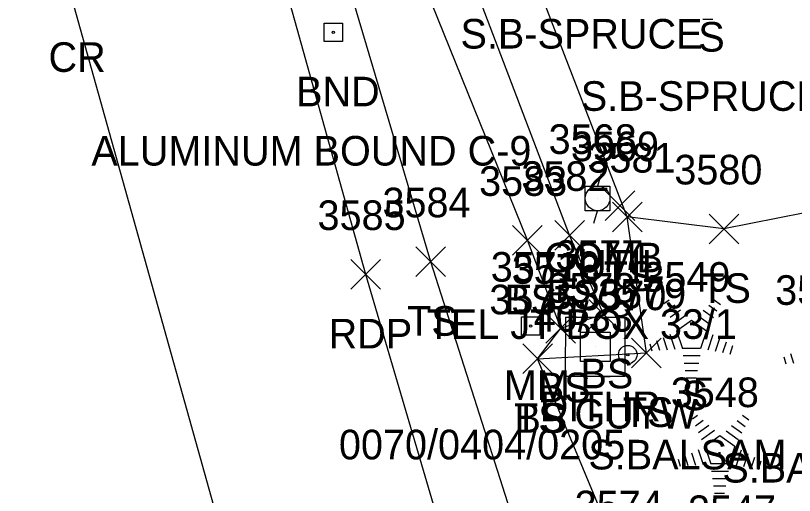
# Model space of a CAD drawing. Extents: x 1439173 to 1457902, y 641926 to 659889.
# Drawn here: x 1446108 to 1446160.6, y 653986.5 to 654018.9 of the extents above; entities that cross this region are included whole.
import ezdxf

# ---------------------------------------------------------------- set-up
doc = ezdxf.new("R2010")
doc.units = 0
for name, color, linetype in [('D_A', 7, 'Continuous'), ('D_I', 7, 'Continuous'), ('DS', 7, 'Continuous'), ('L_A', 7, 'Continuous'), ('L_C', 7, 'Continuous'), ('L_I', 7, 'Continuous'), ('L_TIC', 7, 'Continuous'), ('LELB', 7, 'Continuous'), ('Level 18', 7, 'Continuous'), ('LTC', 7, 'Continuous'), ('M_A', 7, 'Continuous'), ('M_C', 7, 'Continuous'), ('P_A', 7, 'Continuous'), ('P_I', 7, 'Continuous'), ('P_TIC', 7, 'Continuous'), ('PET', 7, 'Continuous'), ('PRC', 7, 'Continuous'), ('S_A', 7, 'Continuous'), ('S_C', 7, 'Continuous'), ('S_I', 7, 'Continuous'), ('SRM', 7, 'Continuous'), ('U_A', 7, 'Continuous'), ('U_C', 7, 'Continuous'), ('U_I', 7, 'Continuous'), ('UDEFAULT', 7, 'Continuous'), ('UP', 7, 'Continuous'), ('UPGW', 7, 'Continuous')]:
    doc.layers.add(name, color=color, linetype=linetype)

msp = doc.modelspace()

# ---------------------------------------------------------------- linework, layer by layer
at = {"layer": 'DS'}
for p, q in [((1446145.166, 653998.529), (1446149.166, 653998.529)), ((1446145.166, 653994.529), (1446145.177, 653998.529)), ((1446149.166, 653998.529), (1446149.166, 653994.529)), ((1446146.166, 653997.529), (1446148.166, 653997.529)), ((1446146.166, 653995.529), (1446146.166, 653997.529)), ((1446148.166, 653997.529), (1446148.166, 653995.529)), ((1446147.169, 653996.539), (1446147.169, 653996.539)), ((1446148.166, 653995.529), (1446146.166, 653995.529)), ((1446149.166, 653994.529), (1446145.166, 653994.529)), ((1446147.666, 653994.529), (1446148.166, 653994.529))]:
    msp.add_line(p, q, dxfattribs=at)
at = {"layer": 'L_TIC'}
for points in [[(1446148.329, 654004.299), (1446150.329, 654006.299)], [(1446150.329, 654004.299), (1446148.329, 654006.299)], [(1446148.329, 654004.299), (1446150.329, 654006.299)], [(1446150.329, 654004.299), (1446148.329, 654006.299)], [(1446154.853, 654003.496), (1446156.853, 654005.496)], [(1446156.853, 654003.496), (1446154.853, 654005.496)], [(1446144.43, 654003.061), (1446146.43, 654005.061)], [(1446146.43, 654003.061), (1446144.43, 654005.061)], [(1446141.581, 654002.725), (1446143.581, 654004.725)], [(1446143.581, 654002.725), (1446141.581, 654004.725)], [(1446135.053, 654001.277), (1446137.053, 654003.277)], [(1446137.053, 654001.277), (1446135.053, 654003.277)], [(1446146.728, 653997.727), (1446148.728, 653999.727)], [(1446148.728, 653997.727), (1446146.728, 653999.727)], [(1446143.838, 653996.788), (1446145.838, 653998.788)], [(1446145.838, 653996.788), (1446143.838, 653998.788)], [(1446143.838, 653996.788), (1446145.838, 653998.788)], [(1446145.838, 653996.788), (1446143.838, 653998.788)], [(1446149.625, 653995.117), (1446151.625, 653997.117)], [(1446151.625, 653995.117), (1446149.625, 653997.117)], [(1446142.273, 653994.724), (1446144.273, 653996.724)], [(1446144.273, 653994.724), (1446142.273, 653996.724)], [(1446142.273, 653994.724), (1446144.273, 653996.724)], [(1446144.273, 653994.724), (1446142.273, 653996.724)]]:
    msp.add_lwpolyline(points, dxfattribs=at)
at = {"layer": 'LELB'}
for points in [[(1446143.273, 653995.724), (1446150.625, 653996.117), (1446149.329, 654005.299), (1446137.699, 654035.362), (1446130.755, 654056.649), (1446124.564, 654087.815)], [(1446144.838, 653997.788), (1446147.728, 653998.727), (1446145.43, 654004.061), (1446133.734, 654034.766), (1446126.942, 654055.631), (1446119.144, 654086.948)], [(1446154.215, 653955.037), (1446149.041, 653981.816), (1446143.273, 653995.724), (1446144.838, 653997.788), (1446142.581, 654003.725), (1446130.47, 654033.689), (1446123.164, 654055.252), (1446114.479, 654085.723)], [(1446153.531, 653940.26), (1446149.884, 653954.706), (1446142.818, 653981.139), (1446136.053, 654002.277), (1446126.868, 654033.23), (1446120.506, 654054.093), (1446111.133, 654085.238)], [(1446214.049, 654011.822), (1446195.322, 654012.021), (1446175.908, 654008.47), (1446155.853, 654004.496), (1446149.329, 654005.299)]]:
    msp.add_lwpolyline(points, dxfattribs=at)
at = {"layer": 'Level 18'}
msp.add_lwpolyline([(1446128.849, 654018.396), (1446130.099, 654018.396), (1446130.099, 654017.146), (1446128.849, 654017.146)], close=True, dxfattribs=at)
msp.add_circle((1446129.474, 654017.771), 0.0833, dxfattribs=at)
at = {"layer": 'LTC'}
for p, q in [((1446155.117, 654018.63), (1446154.442, 654018.63)), ((1446151.809, 653999.457), (1446152.164, 653999.714)), ((1446155.208, 653999.697), (1446155.627, 653999.393)), ((1446152.019, 653998.991), (1446152.548, 653999.376)), ((1446154.836, 653999.349), (1446155.386, 653998.95)), ((1446152.228, 653998.526), (1446152.932, 653999.037)), ((1446152.438, 653998.06), (1446153.316, 653998.698)), ((1446154.094, 653998.652), (1446154.904, 653998.063)), ((1446154.465, 653999.001), (1446155.145, 653998.507)), ((1446152.663, 653997.605), (1446153.674, 653998.339)), ((1446153.674, 653998.339), (1446154.671, 653997.614)), ((1446152.663, 653997.605), (1446153.05, 653996.411)), ((1446154.671, 653997.614), (1446154.28, 653996.411)), ((1446151.297, 653996.953), (1446151.509, 653996.301)), ((1446151.753, 653997.169), (1446152.024, 653996.334)), ((1446152.208, 653997.386), (1446152.539, 653996.366)), ((1446155.109, 653997.343), (1446154.771, 653996.304)), ((1446155.553, 653997.093), (1446155.266, 653996.208)), ((1446150.842, 653996.736), (1446150.994, 653996.268)), ((1446155.998, 653996.843), (1446155.761, 653996.113)), ((1446156.442, 653996.593), (1446156.255, 653996.018)), ((1446154.28, 653996.411), (1446153.05, 653996.411)), ((1446154.242, 653995.911), (1446153.097, 653995.911)), ((1446160.347, 653996.068), (1446160.559, 653995.416)), ((1446154.158, 653995.411), (1446153.17, 653995.411)), ((1446159.892, 653995.851), (1446160.044, 653995.383)), ((1446154.074, 653994.911), (1446153.243, 653994.911)), ((1446153.99, 653994.411), (1446153.315, 653994.411)), ((1446153.723, 653991.665), (1446154.078, 653991.923)), ((1446157.121, 653991.906), (1446157.54, 653991.601)), ((1446153.933, 653991.2), (1446154.462, 653991.584)), ((1446154.142, 653990.734), (1446154.846, 653991.245)), ((1446156.379, 653991.209), (1446157.058, 653990.715)), ((1446156.75, 653991.557), (1446157.3, 653991.158)), ((1446154.352, 653990.268), (1446155.23, 653990.906)), ((1446156.008, 653990.861), (1446156.818, 653990.272)), ((1446154.576, 653989.813), (1446155.588, 653990.548)), ((1446155.588, 653990.548), (1446156.585, 653989.823)), ((1446154.122, 653989.594), (1446154.453, 653988.575)), ((1446154.576, 653989.813), (1446154.963, 653988.62)), ((1446156.585, 653989.823), (1446156.194, 653988.62)), ((1446153.211, 653989.161), (1446153.423, 653988.509)), ((1446153.666, 653989.378), (1446153.938, 653988.542)), ((1446157.023, 653989.552), (1446156.685, 653988.512)), ((1446157.467, 653989.301), (1446157.18, 653988.417)), ((1446152.755, 653988.944), (1446152.908, 653988.476)), ((1446156.194, 653988.62), (1446154.963, 653988.62)), ((1446157.912, 653989.051), (1446157.675, 653988.322)), ((1446158.356, 653988.801), (1446158.169, 653988.227)), ((1446156.155, 653988.12), (1446155.011, 653988.12)), ((1446156.072, 653987.62), (1446155.083, 653987.62)), ((1446155.988, 653987.12), (1446155.156, 653987.12)), ((1446155.904, 653986.62), (1446155.229, 653986.62))]:
    msp.add_line(p, q, dxfattribs=at)
at = {"layer": 'P_TIC'}
for points in [[(1446130.67, 654000.417), (1446132.67, 654002.417)], [(1446132.67, 654000.417), (1446130.67, 654002.417)]]:
    msp.add_lwpolyline(points, dxfattribs=at)
at = {"layer": 'PET'}
msp.add_lwpolyline([(1446149.562, 653939.489), (1446138.258, 653978.999), (1446131.67, 654001.417), (1446123.097, 654032.117), (1446117.392, 654053.347), (1446108.333, 654084.965)], dxfattribs=at)
at = {"layer": 'PRC'}
msp.add_lwpolyline([(1446206.116, 653721.06), (1446190.301, 653765.987), (1446178.007, 653800.626), (1446170.154, 653827.026), (1446156.358, 653869.053), (1446142.915, 653911.91), (1446123.646, 653977.821), (1446111.808, 654020.098), (1446104.018, 654048.003), (1446095.423, 654079.447), (1446087.141, 654109.546), (1446074.597, 654157.573), (1446067.081, 654185.1), (1446053.781, 654236.936), (1446042.032, 654279.872), (1446030.6, 654324.559), (1446017.971, 654372.058)], dxfattribs=at)
at = {"layer": 'SRM'}
msp.add_lwpolyline([(1446142.175, 653998.556), (1446143.425, 653998.556), (1446143.425, 653997.306), (1446142.175, 653997.306)], close=True, dxfattribs=at)
msp.add_circle((1446142.8, 653997.931), 0.0833, dxfattribs=at)
at = {"layer": 'UDEFAULT'}
for points in [[(1446147.838, 654005.066), (1446149.838, 654007.066)], [(1446149.838, 654005.066), (1446147.838, 654007.066)]]:
    msp.add_lwpolyline(points, dxfattribs=at)
at = {"layer": 'UP'}
for p, q in [((1446147.574, 654008.223), (1446147.324, 654007.39)), ((1446146.491, 654005.723), (1446146.491, 654007.39)), ((1446146.491, 654007.39), (1446148.157, 654007.39)), ((1446148.157, 654007.39), (1446148.157, 654005.723)), ((1446147.324, 654006.557), (1446147.324, 654006.557)), ((1446148.157, 654005.723), (1446146.491, 654005.723)), ((1446147.074, 654004.89), (1446147.324, 654005.723))]:
    msp.add_line(p, q, dxfattribs=at)
msp.add_circle((1446147.324, 654006.557), 0.833, dxfattribs=at)
at = {"layer": 'UPGW'}
for radius in [0.625, 0.0833]:
    msp.add_circle((1446149.363, 653996.005), radius, dxfattribs=at)

# ---------------------------------------------------------------- texts
at = {"layer": 'D_A'}
msp.add_text('DITHR', height=2, dxfattribs=at).set_placement((1446143.413, 653991.508))
at = {"layer": 'D_I'}
msp.add_text('3578', height=2, dxfattribs=at).set_placement((1446143.925, 653999.508))
at = {"layer": 'L_A'}
for s, p in [('S', (1446154.126, 654016.467)), ('TS', (1446147.738, 654000.299)), ('TS', (1446147.738, 654000.299)), ('TS', (1446154.262, 653999.496)), ('BS', (1446141.022, 653998.725)), ('BS', (1446143.871, 653999.061)), ('TS', (1446134.463, 653997.277)), ('BS', (1446146.169, 653993.727)), ('BS', (1446143.279, 653992.788)), ('BS', (1446143.279, 653992.788)), ('S', (1446153, 653992.249)), ('TS', (1446141.683, 653990.724)), ('BS', (1446141.714, 653990.724)), ('TS', (1446149.035, 653991.117))]:
    msp.add_text(s, height=2, dxfattribs=at).set_placement(p)
at = {"layer": 'L_C'}
for s, p in [('S.B-SPRUCE', (1446138.065, 654016.673)), ('S.B-SPRUCE', (1446146.189, 654012.467)), ('S.BALSAM', (1446146.701, 653988.249)), ('S.BALSAM', (1446155.751, 653987.364))]:
    msp.add_text(s, height=2, dxfattribs=at).set_placement(p)
at = {"layer": 'L_I'}
for s, p in [('3581', (1446146.636, 654008.299)), ('3581', (1446146.636, 654008.299)), ('3582', (1446142.17, 654007.061)), ('3580', (1446152.506, 654007.496)), ('3583', (1446139.321, 654006.725)), ('3584', (1446132.794, 654005.277)), ('3577', (1446144.469, 654001.727)), ('3576', (1446141.523, 654000.788)), ('3576', (1446141.523, 654000.788)), ('3549', (1446150.346, 654000.249)), ('3550', (1446159.318, 653999.364)), ('3575', (1446140.013, 653998.724)), ('3575', (1446140.013, 653998.724)), ('3579', (1446147.357, 653999.117)), ('3548', (1446152.268, 653992.457)), ('3574', (1446145.781, 653984.816)), ('3574', (1446145.781, 653984.816)), ('3547', (1446153.434, 653984.492))]:
    msp.add_text(s, height=2, dxfattribs=at).set_placement(p)
at = {"layer": 'LTC'}
for p in [(1446153.557, 653997.353), (1446155.47, 653989.561)]:
    msp.add_text('.', height=1.037, rotation=270, dxfattribs=at).set_placement(p)
at = {"layer": 'M_A'}
msp.add_text('BND', height=2, dxfattribs=at).set_placement((1446126.962, 654012.771))
at = {"layer": 'M_C'}
msp.add_text('ALUMINUM BOUND C-9', height=2, dxfattribs=at).set_placement((1446113.136, 654008.771))
at = {"layer": 'P_A'}
for s, p in [('CR', (1446110.241, 654015.098)), ('RDP', (1446129.158, 653996.417))]:
    msp.add_text(s, height=2, dxfattribs=at).set_placement(p)
at = {"layer": 'P_I'}
msp.add_text('3585', height=2, dxfattribs=at).set_placement((1446128.41, 654004.417))
at = {"layer": 'S_A'}
msp.add_text('MM', height=2, dxfattribs=at).set_placement((1446140.989, 653992.931))
at = {"layer": 'S_C'}
msp.add_text('0070/0404/0205', height=2, dxfattribs=at).set_placement((1446129.855, 653988.931))
at = {"layer": 'S_I'}
msp.add_text('3571', height=2, dxfattribs=at).set_placement((1446140.107, 654000.931))
at = {"layer": 'U_A'}
for s, p in [('COMB', (1446143.71, 654001.557)), ('UTIL', (1446146.003, 654001.066)), ('GUYW', (1446145.757, 653991.005))]:
    msp.add_text(s, height=2, dxfattribs=at).set_placement(p)
at = {"layer": 'U_C'}
for s, p in [('40/33', (1446143.009, 653997.557)), ('TEL JT BOX 33/1', (1446135.783, 653997.066))]:
    msp.add_text(s, height=2, dxfattribs=at).set_placement(p)
at = {"layer": 'U_I'}
for s, p in [('3568', (1446144.017, 654009.557)), ('3569', (1446145.523, 654009.066)), ('3570', (1446146.017, 653999.005))]:
    msp.add_text(s, height=2, dxfattribs=at).set_placement(p)

doc.saveas('drawing.dxf')
